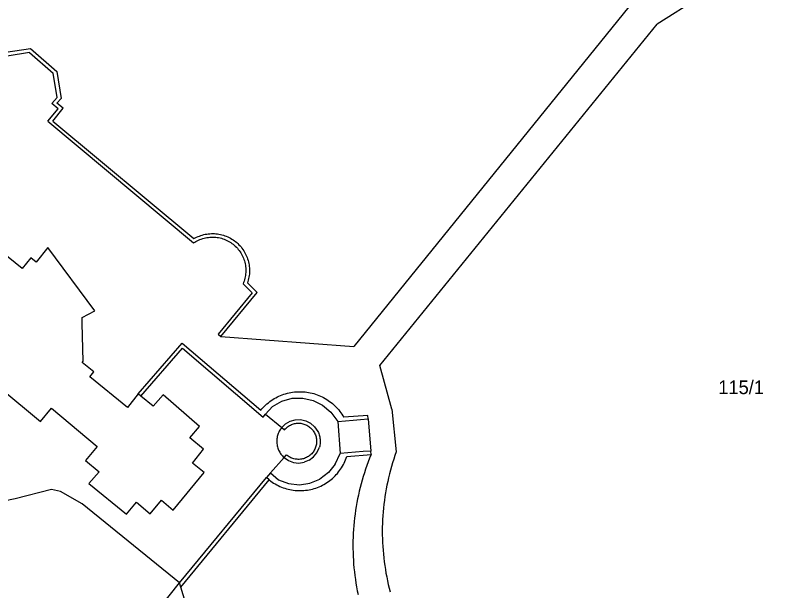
# Model space of a CAD drawing. Extents: x -724107 to -720612, y -1045267 to -1038441.
# Drawn here: x -723297.1 to -723202.6, y -1042390.6 to -1042319 of the extents above; entities that cross this region are included whole.
import ezdxf

# ---------------------------------------------------------------- set-up
doc = ezdxf.new("R2010")
doc.units = 0
for name, color, linetype in [('Hranice parcel', 7, 'Continuous'), ('Parcelní čísla', 7, 'Continuous'), ('Vnitřní kresba', 7, 'Continuous')]:
    doc.layers.add(name, color=color, linetype=linetype)

msp = doc.modelspace()

# ---------------------------------------------------------------- linework, layer by layer
at = {"layer": 'Hranice parcel'}
msp.add_line((-723283.7, -1042398.37), (-723276.66, -1042389.58), dxfattribs=at)
for points in [[(-723276.66, -1042389.58), (-723288.77, -1042379.75), (-723291.46, -1042378.22), (-723292.59, -1042377.99), (-723297.11, -1042379.13), (-723300.14, -1042379.78), (-723308.78, -1042378.92), (-723320.42, -1042374.23), (-723323.48, -1042371.47), (-723337.05, -1042359.22), (-723342, -1042353.09), (-723345.04, -1042346.09), (-723346.39, -1042341.85)], [(-723288.78, -1042362.19), (-723288.64, -1042362.02), (-723288.76, -1042357.37), (-723288.78, -1042356.61), (-723287.2, -1042355.79), (-723293.02, -1042347.93), (-723294.48, -1042349.74), (-723295.15, -1042349.2), (-723296.24, -1042350.54), (-723302.35, -1042345.58)], [(-723313.72, -1042353.12), (-723293.95, -1042369.52), (-723292.6, -1042367.89), (-723286.89, -1042372.64), (-723288.35, -1042374.39), (-723286.66, -1042375.79), (-723287.96, -1042377.24), (-723283.28, -1042381.04), (-723282.02, -1042379.56), (-723280.34, -1042380.99), (-723278.91, -1042379.31), (-723277.47, -1042380.54), (-723273.6, -1042375.89), (-723275.08, -1042374.69), (-723273.68, -1042372.97), (-723275.41, -1042371.56), (-723274.18, -1042370.14), (-723278.71, -1042366.21), (-723279.94, -1042367.63), (-723281.48, -1042366.37), (-723281.8, -1042366.11), (-723283.16, -1042367.78), (-723287.83, -1042363.97), (-723287.34, -1042363.37), (-723288.78, -1042362.19)], [(-723230.26, -1042530.86), (-723230.78, -1042531.09), (-723250.18, -1042482.98), (-723258.8, -1042451.2), (-723266.01, -1042424.89), (-723267.32, -1042420.32), (-723276.5, -1042390.11), (-723276.66, -1042389.58)]]:
    msp.add_lwpolyline(points, dxfattribs=at)
at = {"layer": 'Vnitřní kresba'}
for p, q in [((-723202.6, -1042310.81), (-723217.34, -1042320.17)), ((-723220.84, -1042318.01), (-723255.02, -1042360.21)), ((-723251.8, -1042362.59), (-723217.34, -1042320.17)), ((-723298.27, -1042323.65), (-723295.18, -1042323.2)), ((-723295.3, -1042323.69), (-723298.1, -1042324.13)), ((-723295.3, -1042323.69), (-723292.37, -1042326.23)), ((-723295.18, -1042323.2), (-723291.91, -1042326.04)), ((-723291.89, -1042329.26), (-723292.37, -1042326.23)), ((-723291.91, -1042326.04), (-723291.4, -1042329.38)), ((-723292.53, -1042330.02), (-723291.89, -1042329.26)), ((-723291.9, -1042329.97), (-723291.4, -1042329.38)), ((-723291.77, -1042330.67), (-723292.53, -1042330.02)), ((-723291.14, -1042330.61), (-723291.9, -1042329.97)), ((-723293.05, -1042332.2), (-723291.77, -1042330.67)), ((-723292.41, -1042332.19), (-723291.14, -1042330.61)), ((-723293.05, -1042332.2), (-723274.94, -1042347.35)), ((-723292.41, -1042332.19), (-723274.89, -1042346.81)), ((-723268.79, -1042352.42), (-723267.66, -1042353.56)), ((-723267.03, -1042353.5), (-723268.25, -1042352.32)), ((-723267.66, -1042353.56), (-723271.89, -1042358.69)), ((-723271.54, -1042358.98), (-723267.03, -1042353.5)), ((-723271.89, -1042358.69), (-723271.54, -1042358.98)), ((-723281.8, -1042366.11), (-723276.34, -1042359.78)), ((-723276.34, -1042359.78), (-723266.58, -1042368.13)), ((-723271.54, -1042358.98), (-723255.02, -1042360.21)), ((-723281.48, -1042366.37), (-723276.29, -1042360.41)), ((-723276.29, -1042360.41), (-723266.28, -1042368.98)), ((-723250.28, -1042367.98), (-723251.8, -1042362.59)), ((-723265.11, -1042367.65), (-723263.96, -1042367)), ((-723263.96, -1042367), (-723262.69, -1042366.65)), ((-723262.69, -1042366.65), (-723261.37, -1042366.62)), ((-723261.37, -1042366.62), (-723260.08, -1042366.91)), ((-723260.08, -1042366.91), (-723258.9, -1042367.5)), ((-723265.99, -1042368.64), (-723265.11, -1042367.65)), ((-723258.9, -1042367.5), (-723257.89, -1042368.37)), ((-723250.28, -1042367.98), (-723249.75, -1042373.31)), ((-723266.28, -1042368.98), (-723265.99, -1042368.64)), ((-723265.99, -1042368.64), (-723263.98, -1042370.27)), ((-723257.89, -1042368.37), (-723257.02, -1042369.52)), ((-723253.27, -1042368.77), (-723256.28, -1042369.01)), ((-723254.18, -1042369.29), (-723253.23, -1042369.22)), ((-723253.23, -1042369.22), (-723253.27, -1042368.77)), ((-723253.23, -1042369.22), (-723252.92, -1042373.2)), ((-723263.98, -1042370.27), (-723263.5, -1042369.82)), ((-723263.5, -1042369.82), (-723262.93, -1042369.49)), ((-723262.93, -1042369.49), (-723262.29, -1042369.32)), ((-723262.29, -1042369.32), (-723261.63, -1042369.3)), ((-723261.63, -1042369.3), (-723260.99, -1042369.45)), ((-723260.99, -1042369.45), (-723260.4, -1042369.75)), ((-723260.4, -1042369.75), (-723259.89, -1042370.18)), ((-723259.89, -1042370.18), (-723259.49, -1042370.77)), ((-723257.02, -1042369.52), (-723256.07, -1042369.44)), ((-723257.02, -1042369.52), (-723256.7, -1042373.5)), ((-723256.07, -1042369.44), (-723255.12, -1042369.37)), ((-723255.12, -1042369.37), (-723254.18, -1042369.29)), ((-723263.98, -1042370.27), (-723263.63, -1042370.56)), ((-723259.61, -1042373.42), (-723259.3, -1042372.74)), ((-723263.69, -1042374.01), (-723263.39, -1042373.67)), ((-723260.57, -1042374.34), (-723260.03, -1042373.94)), ((-723260.03, -1042373.94), (-723259.61, -1042373.42)), ((-723257.32, -1042374.85), (-723256.7, -1042373.5)), ((-723255.75, -1042373.42), (-723256.7, -1042373.5)), ((-723255.89, -1042373.89), (-723252.88, -1042373.65)), ((-723254.8, -1042373.35), (-723255.75, -1042373.42)), ((-723253.86, -1042373.27), (-723254.8, -1042373.35)), ((-723252.92, -1042373.2), (-723253.86, -1042373.27)), ((-723252.88, -1042373.65), (-723252.92, -1042373.2)), ((-723265.37, -1042375.91), (-723263.69, -1042374.01)), ((-723263.69, -1042374.01), (-723263.14, -1042374.39)), ((-723263.14, -1042374.39), (-723262.51, -1042374.62)), ((-723262.51, -1042374.62), (-723261.85, -1042374.69)), ((-723261.85, -1042374.69), (-723261.18, -1042374.59)), ((-723260.57, -1042374.34), (-723261.18, -1042374.59)), ((-723257.32, -1042374.85), (-723258.16, -1042375.89)), ((-723276.66, -1042389.58), (-723265.87, -1042376.51)), ((-723276.5, -1042390.11), (-723265.52, -1042376.8)), ((-723265.37, -1042375.91), (-723265.87, -1042376.51)), ((-723265.52, -1042376.8), (-723265.87, -1042376.51)), ((-723265.37, -1042375.91), (-723264.38, -1042376.79)), ((-723264.38, -1042376.79), (-723263.12, -1042377.25)), ((-723260.47, -1042377.2), (-723259.23, -1042376.69)), ((-723258.16, -1042375.89), (-723259.23, -1042376.69)), ((-723263.12, -1042377.25), (-723261.79, -1042377.39)), ((-723261.79, -1042377.39), (-723260.47, -1042377.2))]:
    msp.add_line(p, q, dxfattribs=at)
for points in [[(-723274.89, -1042346.81), (-723274.724, -1042346.718), (-723274.554, -1042346.632), (-723274.381, -1042346.554), (-723274.205, -1042346.483), (-723274.026, -1042346.419), (-723273.844, -1042346.363), (-723273.66, -1042346.314), (-723273.475, -1042346.273), (-723273.288, -1042346.24), (-723273.099, -1042346.214), (-723272.91, -1042346.196), (-723272.72, -1042346.186), (-723272.53, -1042346.184), (-723272.34, -1042346.19), (-723272.151, -1042346.204), (-723271.962, -1042346.225), (-723271.774, -1042346.254), (-723271.588, -1042346.291), (-723271.403, -1042346.336), (-723271.22, -1042346.388), (-723271.04, -1042346.448), (-723270.862, -1042346.515), (-723270.687, -1042346.59), (-723270.516, -1042346.672), (-723270.348, -1042346.76), (-723270.183, -1042346.856), (-723270.023, -1042346.958), (-723269.867, -1042347.067), (-723269.716, -1042347.182), (-723269.57, -1042347.304), (-723269.429, -1042347.431), (-723269.293, -1042347.564), (-723269.163, -1042347.703), (-723269.039, -1042347.846), (-723268.921, -1042347.995), (-723268.809, -1042348.149), (-723268.703, -1042348.307), (-723268.604, -1042348.469), (-723268.512, -1042348.636), (-723268.427, -1042348.805), (-723268.349, -1042348.979), (-723268.278, -1042349.155), (-723268.215, -1042349.334), (-723268.159, -1042349.516), (-723268.111, -1042349.7), (-723268.07, -1042349.885), (-723268.037, -1042350.073), (-723268.012, -1042350.261), (-723267.994, -1042350.45), (-723267.985, -1042350.64), (-723267.983, -1042350.83), (-723267.989, -1042351.02), (-723268.003, -1042351.21), (-723268.025, -1042351.398), (-723268.055, -1042351.586), (-723268.092, -1042351.772), (-723268.137, -1042351.957), (-723268.19, -1042352.14), (-723268.25, -1042352.32)], [(-723274.94, -1042347.35), (-723274.788, -1042347.25), (-723274.632, -1042347.157), (-723274.472, -1042347.071), (-723274.309, -1042346.991), (-723274.142, -1042346.919), (-723273.972, -1042346.855), (-723273.8, -1042346.798), (-723273.625, -1042346.748), (-723273.448, -1042346.707), (-723273.269, -1042346.673), (-723273.09, -1042346.647), (-723272.909, -1042346.628), (-723272.727, -1042346.618), (-723272.546, -1042346.616), (-723272.364, -1042346.622), (-723272.183, -1042346.635), (-723272.002, -1042346.657), (-723271.823, -1042346.687), (-723271.645, -1042346.724), (-723271.469, -1042346.769), (-723271.295, -1042346.822), (-723271.124, -1042346.882), (-723270.956, -1042346.95), (-723270.79, -1042347.025), (-723270.628, -1042347.107), (-723270.47, -1042347.197), (-723270.316, -1042347.293), (-723270.166, -1042347.396), (-723270.021, -1042347.505), (-723269.881, -1042347.621), (-723269.746, -1042347.742), (-723269.616, -1042347.87), (-723269.492, -1042348.003), (-723269.374, -1042348.141), (-723269.263, -1042348.284), (-723269.157, -1042348.432), (-723269.059, -1042348.585), (-723268.967, -1042348.742), (-723268.882, -1042348.902), (-723268.804, -1042349.066), (-723268.733, -1042349.234), (-723268.67, -1042349.404), (-723268.614, -1042349.577), (-723268.566, -1042349.752), (-723268.526, -1042349.93), (-723268.494, -1042350.108), (-723268.469, -1042350.288), (-723268.453, -1042350.469), (-723268.444, -1042350.651), (-723268.443, -1042350.833), (-723268.45, -1042351.014), (-723268.465, -1042351.195), (-723268.489, -1042351.375), (-723268.52, -1042351.555), (-723268.558, -1042351.732), (-723268.605, -1042351.908), (-723268.659, -1042352.081), (-723268.721, -1042352.252), (-723268.79, -1042352.42)], [(-723266.58, -1042368.13), (-723266.437, -1042367.961), (-723266.289, -1042367.797), (-723266.134, -1042367.639), (-723265.975, -1042367.486), (-723265.81, -1042367.338), (-723265.639, -1042367.197), (-723265.464, -1042367.062), (-723265.285, -1042366.933), (-723265.1, -1042366.81), (-723264.912, -1042366.694), (-723264.719, -1042366.585), (-723264.523, -1042366.483), (-723264.324, -1042366.388), (-723264.121, -1042366.3), (-723263.915, -1042366.219), (-723263.706, -1042366.145), (-723263.495, -1042366.079), (-723263.282, -1042366.02), (-723263.067, -1042365.969), (-723262.85, -1042365.926), (-723262.632, -1042365.89), (-723262.412, -1042365.862), (-723262.192, -1042365.842), (-723261.971, -1042365.829), (-723261.75, -1042365.825), (-723261.529, -1042365.828), (-723261.308, -1042365.839), (-723261.087, -1042365.858), (-723260.868, -1042365.884), (-723260.649, -1042365.919), (-723260.432, -1042365.961), (-723260.216, -1042366.01), (-723260.003, -1042366.068), (-723259.791, -1042366.133), (-723259.582, -1042366.205), (-723259.376, -1042366.284), (-723259.172, -1042366.371), (-723258.972, -1042366.465), (-723258.775, -1042366.566), (-723258.582, -1042366.674), (-723258.393, -1042366.789), (-723258.208, -1042366.91), (-723258.027, -1042367.038), (-723257.852, -1042367.172), (-723257.68, -1042367.312), (-723257.514, -1042367.459), (-723257.354, -1042367.61), (-723257.198, -1042367.768), (-723257.049, -1042367.931), (-723256.905, -1042368.099), (-723256.767, -1042368.272), (-723256.636, -1042368.45), (-723256.511, -1042368.632), (-723256.392, -1042368.819), (-723256.28, -1042369.01)], [(-723263.63, -1042370.56), (-723263.542, -1042370.46), (-723263.448, -1042370.364), (-723263.349, -1042370.275), (-723263.245, -1042370.192), (-723263.136, -1042370.115), (-723263.022, -1042370.044), (-723262.905, -1042369.981), (-723262.784, -1042369.924), (-723262.659, -1042369.875), (-723262.533, -1042369.834), (-723262.403, -1042369.8), (-723262.273, -1042369.773), (-723262.14, -1042369.755), (-723262.007, -1042369.744), (-723261.874, -1042369.741), (-723261.74, -1042369.747), (-723261.607, -1042369.76), (-723261.475, -1042369.781), (-723261.345, -1042369.809), (-723261.217, -1042369.846), (-723261.09, -1042369.89), (-723260.967, -1042369.941), (-723260.847, -1042370), (-723260.731, -1042370.065), (-723260.619, -1042370.138), (-723260.511, -1042370.217), (-723260.408, -1042370.302), (-723260.311, -1042370.393), (-723260.219, -1042370.49), (-723260.133, -1042370.592), (-723260.053, -1042370.699), (-723259.979, -1042370.811), (-723259.913, -1042370.926), (-723259.853, -1042371.046), (-723259.801, -1042371.169), (-723259.756, -1042371.294), (-723259.718, -1042371.423), (-723259.688, -1042371.553), (-723259.666, -1042371.684), (-723259.652, -1042371.817), (-723259.646, -1042371.951), (-723259.647, -1042372.084), (-723259.657, -1042372.217), (-723259.674, -1042372.35), (-723259.699, -1042372.481), (-723259.732, -1042372.61), (-723259.773, -1042372.738), (-723259.821, -1042372.862), (-723259.876, -1042372.984), (-723259.939, -1042373.102), (-723260.008, -1042373.216), (-723260.084, -1042373.325), (-723260.167, -1042373.431), (-723260.255, -1042373.531), (-723260.35, -1042373.625), (-723260.449, -1042373.714), (-723260.554, -1042373.797), (-723260.664, -1042373.873), (-723260.778, -1042373.943), (-723260.896, -1042374.005), (-723261.017, -1042374.061), (-723261.141, -1042374.11), (-723261.268, -1042374.151), (-723261.398, -1042374.184), (-723261.529, -1042374.21), (-723261.661, -1042374.227), (-723261.794, -1042374.237), (-723261.928, -1042374.239), (-723262.061, -1042374.233), (-723262.194, -1042374.219), (-723262.326, -1042374.198), (-723262.456, -1042374.168), (-723262.584, -1042374.131), (-723262.71, -1042374.086), (-723262.833, -1042374.034), (-723262.953, -1042373.975), (-723263.069, -1042373.908), (-723263.18, -1042373.835), (-723263.288, -1042373.756), (-723263.39, -1042373.67)], [(-723263.98, -1042370.27), (-723264.068, -1042370.383), (-723264.15, -1042370.5), (-723264.226, -1042370.621), (-723264.295, -1042370.746), (-723264.358, -1042370.875), (-723264.414, -1042371.006), (-723264.462, -1042371.141), (-723264.504, -1042371.278), (-723264.538, -1042371.417), (-723264.565, -1042371.557), (-723264.584, -1042371.699), (-723264.595, -1042371.841), (-723264.599, -1042371.984), (-723264.596, -1042372.127), (-723264.585, -1042372.27), (-723264.566, -1042372.412), (-723264.54, -1042372.552), (-723264.507, -1042372.691), (-723264.466, -1042372.828), (-723264.418, -1042372.963), (-723264.363, -1042373.095), (-723264.301, -1042373.224), (-723264.232, -1042373.349), (-723264.157, -1042373.471), (-723264.075, -1042373.588), (-723263.987, -1042373.701), (-723263.894, -1042373.809), (-723263.795, -1042373.912), (-723263.69, -1042374.01)], [(-723259.49, -1042370.77), (-723259.428, -1042370.901), (-723259.372, -1042371.034), (-723259.324, -1042371.171), (-723259.284, -1042371.31), (-723259.251, -1042371.451), (-723259.225, -1042371.593), (-723259.207, -1042371.737), (-723259.197, -1042371.881), (-723259.195, -1042372.026), (-723259.201, -1042372.171), (-723259.214, -1042372.315), (-723259.235, -1042372.458), (-723259.264, -1042372.6), (-723259.3, -1042372.74)], [(-723265.52, -1042376.8), (-723265.346, -1042376.933), (-723265.168, -1042377.059), (-723264.985, -1042377.179), (-723264.798, -1042377.293), (-723264.608, -1042377.399), (-723264.413, -1042377.499), (-723264.215, -1042377.592), (-723264.014, -1042377.678), (-723263.81, -1042377.756), (-723263.603, -1042377.827), (-723263.394, -1042377.891), (-723263.183, -1042377.947), (-723262.97, -1042377.996), (-723262.755, -1042378.036), (-723262.539, -1042378.07), (-723262.322, -1042378.095), (-723262.104, -1042378.113), (-723261.886, -1042378.123), (-723261.667, -1042378.125), (-723261.449, -1042378.12), (-723261.23, -1042378.106), (-723261.013, -1042378.085), (-723260.796, -1042378.056), (-723260.581, -1042378.019), (-723260.367, -1042377.975), (-723260.154, -1042377.923), (-723259.944, -1042377.864), (-723259.736, -1042377.797), (-723259.53, -1042377.722), (-723259.327, -1042377.641), (-723259.128, -1042377.552), (-723258.931, -1042377.456), (-723258.738, -1042377.353), (-723258.549, -1042377.244), (-723258.364, -1042377.127), (-723258.183, -1042377.004), (-723258.007, -1042376.875), (-723257.836, -1042376.74), (-723257.669, -1042376.598), (-723257.507, -1042376.451), (-723257.351, -1042376.298), (-723257.201, -1042376.139), (-723257.056, -1042375.975), (-723256.917, -1042375.807), (-723256.784, -1042375.633), (-723256.658, -1042375.455), (-723256.538, -1042375.272), (-723256.424, -1042375.085), (-723256.318, -1042374.894), (-723256.218, -1042374.7), (-723256.125, -1042374.502), (-723256.04, -1042374.301), (-723255.961, -1042374.097), (-723255.89, -1042373.89)], [(-723252.88, -1042373.65), (-723253.06, -1042374.094), (-723253.232, -1042374.541), (-723253.398, -1042374.991), (-723253.555, -1042375.443), (-723253.706, -1042375.898), (-723253.849, -1042376.355), (-723253.985, -1042376.814), (-723254.113, -1042377.276), (-723254.234, -1042377.74), (-723254.348, -1042378.205), (-723254.453, -1042378.672), (-723254.552, -1042379.141), (-723254.642, -1042379.612), (-723254.725, -1042380.084), (-723254.8, -1042380.557), (-723254.868, -1042381.031), (-723254.928, -1042381.506), (-723254.98, -1042381.983), (-723255.025, -1042382.46), (-723255.061, -1042382.937), (-723255.09, -1042383.415), (-723255.112, -1042383.894), (-723255.125, -1042384.373), (-723255.131, -1042384.852), (-723255.129, -1042385.331), (-723255.119, -1042385.81), (-723255.102, -1042386.289), (-723255.076, -1042386.767), (-723255.043, -1042387.245), (-723255.002, -1042387.723), (-723254.954, -1042388.199), (-723254.898, -1042388.675), (-723254.834, -1042389.15), (-723254.762, -1042389.623), (-723254.683, -1042390.096), (-723254.596, -1042390.567), (-723254.501, -1042391.037)], [(-723249.75, -1042373.31), (-723249.909, -1042373.761), (-723250.061, -1042374.214), (-723250.205, -1042374.67), (-723250.342, -1042375.128), (-723250.471, -1042375.588), (-723250.593, -1042376.05), (-723250.707, -1042376.514), (-723250.813, -1042376.98), (-723250.912, -1042377.448), (-723251.003, -1042377.917), (-723251.086, -1042378.388), (-723251.161, -1042378.86), (-723251.229, -1042379.333), (-723251.289, -1042379.807), (-723251.341, -1042380.282), (-723251.385, -1042380.758), (-723251.422, -1042381.235), (-723251.45, -1042381.712), (-723251.471, -1042382.19), (-723251.484, -1042382.667), (-723251.489, -1042383.145), (-723251.486, -1042383.623), (-723251.475, -1042384.101), (-723251.456, -1042384.579), (-723251.43, -1042385.056), (-723251.396, -1042385.533), (-723251.354, -1042386.009), (-723251.304, -1042386.484), (-723251.246, -1042386.959), (-723251.18, -1042387.432), (-723251.107, -1042387.904), (-723251.026, -1042388.375), (-723250.937, -1042388.845), (-723250.84, -1042389.313), (-723250.736, -1042389.78), (-723250.624, -1042390.244), (-723250.504, -1042390.707)]]:
    msp.add_lwpolyline(points, dxfattribs=at)

# ---------------------------------------------------------------- texts
at = {"layer": 'Parcelní čísla'}
msp.add_text('115/1', height=1.7, dxfattribs=at).set_placement((-723209.75, -1042366.13))

doc.saveas('drawing.dxf')
